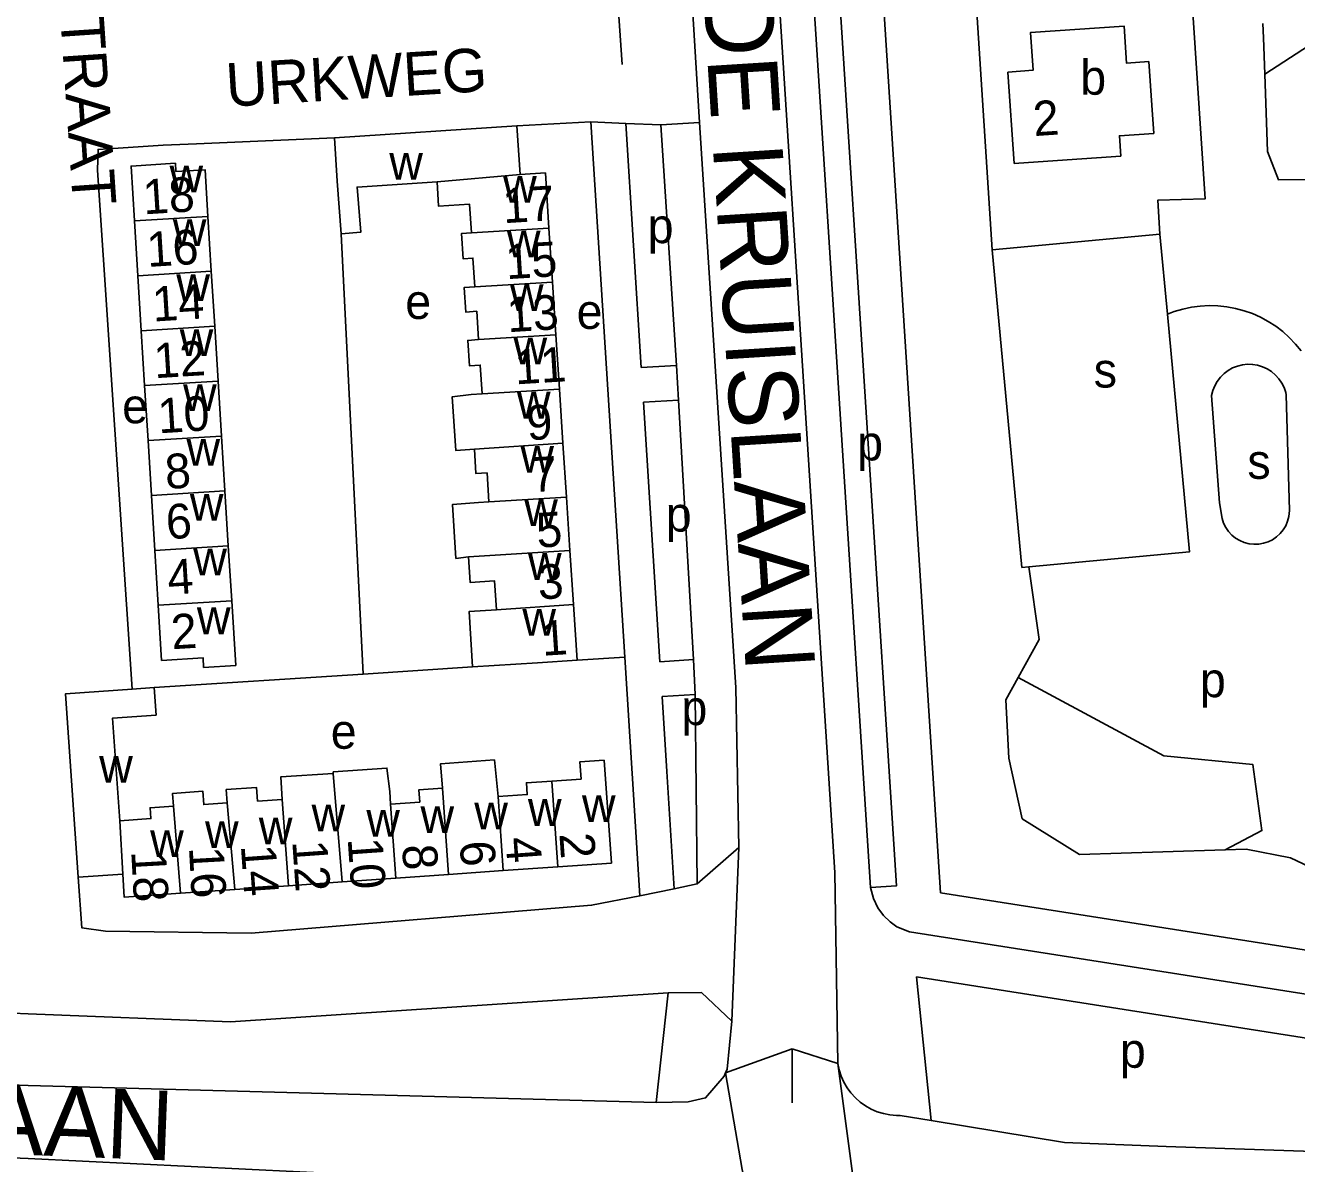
# Model space of a CAD drawing. Extents: x 159675 to 162108, y 386471 to 388472.
# Drawn here: x 160699.7 to 160845.9, y 387489 to 387620 of the extents above; entities that cross this region are included whole.
import ezdxf

# ---------------------------------------------------------------- set-up
doc = ezdxf.new("R2010")
doc.units = 0
for name, color, linetype in [('BLT_Basislijn', 7, 'Continuous'), ('BLT_Bebouwing', 7, 'Continuous'), ('BLT_Centroide', 7, 'Continuous'), ('BLT_Huisnummer', 7, 'Continuous'), ('BLT_Huisnummer_ tussenligend', 7, 'Continuous'), ('BLT_Onderverdeling_panden', 7, 'Continuous'), ('BLT_Straatnaam', 7, 'Continuous'), ('BLT_Straatnaam_hoofdweg', 7, 'Continuous'), ('BLT_Vlakafsluiter', 7, 'Continuous')]:
    doc.layers.add(name, color=color, linetype=linetype)

msp = doc.modelspace()

# ---------------------------------------------------------------- linework, layer by layer
at = {"layer": 'BLT_Basislijn'}
for p, q in [((160810.86, 387594.16), (160808.8, 387626.2)), ((160767.76, 387623.36), (160768.3, 387615.47)), ((160842.06, 387618.54), (160841.99, 387620.2)), ((160842.06, 387618.54), (160842.21, 387614.38)), ((160777.2, 387608.81), (160776.74, 387616.33)), ((160764.72, 387608.87), (160756.21, 387608.41)), ((160764.72, 387608.87), (160768.74, 387608.7)), ((160768.74, 387608.7), (160772.78, 387608.53)), ((160772.78, 387608.53), (160777.2, 387608.81)), ((160738.52, 387545.35), (160735.99, 387596)), ((160810.86, 387594.16), (160830.16, 387595.97)), ((160830.16, 387595.97), (160831.02, 387586.75)), ((160814.29, 387557.61), (160810.86, 387594.16)), ((160770.51, 387580.6), (160774.56, 387580.85)), ((160774.81, 387576.85), (160774.56, 387580.85)), ((160836.1, 387577.39), (160837, 387565.05)), ((160844.69, 387577.47), (160845.07, 387564.17)), ((160770.77, 387576.61), (160774.81, 387576.85)), ((160815.1, 387557.69), (160814.29, 387557.61)), ((160763.12, 387546.95), (160768.61, 387547.31)), ((160772.65, 387546.77), (160776.51, 387547.01)), ((160776.72, 387543.01), (160776.51, 387547.01)), ((160738.52, 387545.35), (160714.49, 387543.79)), ((160751.11, 387546.17), (160738.52, 387545.35)), ((160772.9, 387542.78), (160776.72, 387543.01)), ((160770.35, 387519.83), (160769.46, 387533.9)), ((160774.3, 387520.66), (160773.45, 387534.15)), ((160774.3, 387520.66), (160770.35, 387519.83)), ((160776.95, 387521.22), (160774.3, 387520.66)), ((160804.94, 387520.2), (160938.72, 387499.15)), ((160528.02, 387513.12), (160700, 387506.28)), ((160802.17, 387510.51), (160803.86, 387493.99)), ((160802.17, 387510.51), (160937.41, 387489.24)), ((160772.22, 387496.06), (160773.59, 387508.68)), ((160787.87, 387502.23), (160787.87, 387496.01)), ((160700, 387498.02), (160772.22, 387496.06)), ((160800.29, 387494.58), (160803.86, 387493.99))]:
    msp.add_line(p, q, dxfattribs=at)
for points in [[(160833.52, 387627.82), (160835.36, 387600.01), (160829.91, 387599.85), (160830.16, 387595.97)], [(160798.18, 387625.51), (160804.94, 387520.2)], [(160786.24, 387624.73), (160792.76, 387522.53), (160793.12, 387500.55)], [(160790.19, 387625), (160796.88, 387520.81)], [(160793.19, 387625.19), (160799.87, 387521), (160796.88, 387520.81)], [(160888.41, 387622.37), (160850.18, 387619.55), (160842.21, 387614.38)], [(160842.21, 387614.38), (160842.53, 387605.48), (160843.8, 387602.19), (160849.05, 387602.25), (160860.69, 387602.76), (160860.81, 387603.19)], [(160764.72, 387608.87), (160768.61, 387547.31)], [(160768.74, 387608.7), (160770.51, 387580.6)], [(160772.78, 387608.53), (160774.56, 387580.85)], [(160777.2, 387608.81), (160781.37, 387543.82), (160781.72, 387525.39)], [(160735.22, 387607.05), (160719.36, 387606.33), (160715.53, 387606.18), (160708.04, 387605.7), (160707.98, 387603.33), (160711.97, 387543.61)], [(160831.02, 387586.75), (160831.81, 387587.05), (160832.79, 387587.34), (160833.79, 387587.55), (160834.8, 387587.68), (160835.81, 387587.74), (160836.83, 387587.71), (160837.85, 387587.6), (160838.85, 387587.42), (160839.83, 387587.15), (160840.8, 387586.81), (160841.73, 387586.4), (160842.62, 387585.91), (160843.48, 387585.36), (160844.29, 387584.74), (160845.04, 387584.06), (160845.75, 387583.32), (160846.39, 387582.53)], [(160831.02, 387586.75), (160833.58, 387559.42), (160815.1, 387557.69)], [(160836.1, 387577.39), (160836.25, 387577.96), (160836.47, 387578.51), (160836.76, 387579.02), (160837.11, 387579.49), (160837.53, 387579.91), (160838, 387580.27), (160838.52, 387580.56), (160839.07, 387580.78), (160839.64, 387580.92), (160840.23, 387580.99), (160840.82, 387580.97), (160841.4, 387580.87), (160841.96, 387580.7), (160842.5, 387580.45), (160843, 387580.14), (160843.45, 387579.75), (160843.84, 387579.31), (160844.18, 387578.82), (160844.44, 387578.3), (160844.63, 387577.74), (160844.69, 387577.47)], [(160770.77, 387576.61), (160772.65, 387546.77)], [(160774.81, 387576.85), (160776.51, 387547.01)], [(160845.07, 387564.17), (160844.99, 387563.48), (160844.85, 387562.94), (160844.63, 387562.42), (160844.34, 387561.94), (160843.98, 387561.51), (160843.57, 387561.13), (160843.11, 387560.81), (160842.61, 387560.56), (160842.07, 387560.39), (160841.52, 387560.29), (160840.96, 387560.28), (160840.41, 387560.34), (160839.86, 387560.48), (160839.35, 387560.7), (160838.87, 387560.99), (160838.43, 387561.34), (160838.05, 387561.75), (160837.74, 387562.22), (160837.49, 387562.72), (160837.31, 387563.25), (160837, 387565.05)], [(160815.1, 387557.69), (160816.26, 387549.32), (160813.85, 387544.95)], [(160769.46, 387533.9), (160768.61, 387547.31)], [(160813.85, 387544.95), (160812.43, 387542.39), (160812.79, 387535.69), (160814.31, 387528.71), (160820.9, 387524.61), (160830.48, 387524.9), (160837.66, 387525.12)], [(160813.85, 387544.95), (160830.62, 387535.95), (160840.84, 387534.95), (160841.89, 387527.35), (160837.66, 387525.12)], [(160773.45, 387534.15), (160772.9, 387542.78)], [(160776.72, 387543.01), (160776.95, 387521.22)], [(160781.72, 387525.39), (160776.95, 387521.22)], [(160837.66, 387525.12), (160840.06, 387525.2), (160845.17, 387524.22), (160851.89, 387521.04)], [(160770.35, 387519.83), (160764.79, 387518.75), (160725.65, 387515.54), (160708.91, 387515.79), (160706.18, 387516.15), (160705.76, 387521.97)], [(160796.88, 387520.81), (160797.21, 387519.52), (160797.71, 387518.45), (160798.36, 387517.56), (160799.14, 387516.86), (160799.91, 387516.29), (160801.35, 387515.71), (160938.19, 387494.18)], [(160700, 387506.28), (160723.26, 387505.36), (160773.59, 387508.68)], [(160780.93, 387505.43), (160777.42, 387508.73), (160773.59, 387508.68)], [(160780.21, 387499.49), (160780.38, 387499.9), (160780.93, 387505.43)], [(160529.89, 387504.75), (160562.69, 387503.05), (160700, 387498.02)], [(160793.12, 387500.55), (160793.28, 387499.82), (160793.51, 387499.1), (160793.81, 387498.42), (160794.19, 387497.77), (160794.63, 387497.16), (160795.14, 387496.61), (160795.7, 387496.11), (160796.31, 387495.67), (160796.96, 387495.3), (160797.65, 387495.01), (160798.37, 387494.79), (160799.1, 387494.64), (160799.85, 387494.58), (160800.29, 387494.58)], [(160772.22, 387496.06), (160775.9, 387496.16), (160777.9, 387496.59), (160780.05, 387499.09), (160780.21, 387499.49)], [(160533.55, 387496.29), (160545.31, 387496.14), (160700, 387489.61)], [(160803.86, 387493.99), (160819.17, 387491.47), (160830.88, 387490.99), (160859.07, 387490.03)], [(160700, 387489.61), (160737.48, 387487.77), (160775.93, 387484.07), (160778.32, 387483.64), (160781.82, 387481.73), (160783.5, 387479.59), (160784.43, 387477.74)]]:
    msp.add_lwpolyline(points, dxfattribs=at)
at = {"layer": 'BLT_Bebouwing'}
for p, q in [((160756.21, 387608.41), (160735.22, 387607.05)), ((160756.57, 387602.82), (160756.21, 387608.41)), ((160712.61, 387591.16), (160712.22, 387597.48)), ((160720.67, 387598), (160721.06, 387591.68)), ((160760.3, 387590.45), (160759.89, 387596.66)), ((160721.06, 387591.68), (160721.46, 387585.37)), ((160713, 387584.84), (160712.61, 387591.16)), ((160760.69, 387584.38), (160760.3, 387590.45)), ((160713.39, 387578.53), (160713, 387584.84)), ((160721.46, 387585.37), (160721.85, 387579.05)), ((160761.09, 387578.14), (160760.69, 387584.38)), ((160713.79, 387572.21), (160713.39, 387578.53)), ((160721.85, 387579.05), (160722.24, 387572.73)), ((160761.5, 387571.9), (160761.09, 387578.14)), ((160722.24, 387572.73), (160722.63, 387566.42)), ((160714.18, 387565.89), (160713.79, 387572.21)), ((160761.9, 387565.71), (160761.5, 387571.9)), ((160714.57, 387559.58), (160714.18, 387565.89)), ((160722.63, 387566.42), (160723.02, 387560.1)), ((160762.3, 387559.56), (160761.9, 387565.71)), ((160714.96, 387553.26), (160714.57, 387559.58)), ((160723.02, 387560.1), (160723.41, 387553.78)), ((160762.7, 387553.34), (160762.3, 387559.56)), ((160763.12, 387546.95), (160762.7, 387553.34)), ((160711.97, 387543.61), (160714.49, 387543.79)), ((160760.92, 387523.18), (160754.64, 387522.74)), ((160710.87, 387522.33), (160705.76, 387521.97)), ((160742.28, 387521.87), (160736.11, 387521.44)), ((160748.34, 387522.3), (160742.28, 387521.87)), ((160754.64, 387522.74), (160748.34, 387522.3)), ((160723.76, 387520.57), (160717.52, 387520.13)), ((160729.93, 387521), (160723.76, 387520.57)), ((160736.11, 387521.44), (160729.93, 387521))]:
    msp.add_line(p, q, dxfattribs=at)
for points in [[(160829.44, 387607.54), (160829.21, 387610.81), (160828.87, 387615.8), (160826.33, 387615.62), (160826.04, 387619.9), (160815.28, 387619.16), (160815.57, 387614.81), (160812.68, 387614.61)], [(160812.68, 387614.61), (160813.4, 387604.09), (160818.39, 387604.43), (160825.66, 387604.93), (160825.5, 387607.27), (160829.44, 387607.54)], [(160735.22, 387607.05), (160735.55, 387602.06), (160735.99, 387596)], [(160712.22, 387597.48), (160711.83, 387603.79), (160716.93, 387604.11), (160716.99, 387603.15), (160720.34, 387603.36), (160720.67, 387598)], [(160735.99, 387596), (160738.27, 387596.19), (160737.83, 387601.38), (160747.02, 387601.97)], [(160747.02, 387601.97), (160747.2, 387599.17), (160750.77, 387599.4), (160750.98, 387596.11)], [(160759.89, 387596.66), (160759.48, 387603.01), (160756.57, 387602.82)], [(160750.98, 387596.11), (160749.84, 387596.04), (160750.02, 387593.13), (160751.15, 387593.21), (160751.36, 387589.89)], [(160751.36, 387589.89), (160750.14, 387589.81), (160750.32, 387587), (160751.59, 387587.08), (160751.8, 387583.83)], [(160751.8, 387583.83), (160750.56, 387583.74), (160750.75, 387580.82), (160751.99, 387580.9), (160752.21, 387577.59)], [(160752.21, 387577.59), (160750.93, 387577.51), (160748.78, 387577.26), (160749.18, 387571.08), (160751.32, 387571.22)], [(160751.32, 387571.22), (160751.5, 387568.41), (160752.77, 387568.49), (160752.99, 387565.15)], [(160752.99, 387565.15), (160751.8, 387565.08), (160748.79, 387564.84), (160749.19, 387558.65), (160750.63, 387558.83)], [(160750.63, 387558.83), (160750.82, 387555.89), (160753.64, 387556.07), (160753.86, 387552.74)], [(160723.41, 387553.78), (160723.87, 387546.34), (160720.18, 387546.11), (160720.11, 387547.23), (160715.35, 387546.93), (160714.96, 387553.26)], [(160753.86, 387552.74), (160750.7, 387552.53), (160751.11, 387546.17)], [(160751.11, 387546.17), (160758.57, 387546.65), (160763.12, 387546.95)], [(160705.76, 387521.97), (160704.28, 387543.07), (160711.97, 387543.61)], [(160710.53, 387528.47), (160709.7, 387540.29), (160714.71, 387540.64), (160714.49, 387543.79)], [(160754.04, 387531.25), (160753.63, 387535.47), (160747.44, 387535.03), (160747.64, 387532.23)], [(160766.24, 387535.45), (160763.45, 387535.26), (160763.58, 387533.27), (160760.23, 387533.04)], [(160766.24, 387535.45), (160767.07, 387523.61), (160760.92, 387523.18)], [(160735.09, 387533.93), (160729.05, 387533.51), (160729.23, 387530.94)], [(160741.68, 387530.38), (160741.58, 387531.86), (160741.26, 387534.54), (160735.08, 387534.1), (160735.09, 387533.93)], [(160722.9, 387530.52), (160720.2, 387530.33), (160720.09, 387531.87), (160716.61, 387531.62), (160716.71, 387530.16)], [(160729.23, 387530.94), (160726.38, 387530.74), (160726.27, 387532.3), (160722.79, 387532.06), (160722.9, 387530.52)], [(160747.64, 387532.23), (160744.93, 387532.04), (160745.03, 387530.62), (160741.68, 387530.38)], [(160760.23, 387533.04), (160757.31, 387532.84), (160757.4, 387531.48), (160754.04, 387531.25)], [(160716.71, 387530.16), (160714.03, 387529.97), (160714.12, 387528.72), (160710.53, 387528.47)], [(160717.52, 387520.13), (160711.06, 387519.68), (160710.87, 387522.33)]]:
    msp.add_lwpolyline(points, dxfattribs=at)
at = {"layer": 'BLT_Onderverdeling_panden'}
for p, q in [((160747.02, 387601.97), (160756.57, 387602.82)), ((160712.22, 387597.48), (160720.67, 387598)), ((160750.98, 387596.11), (160759.89, 387596.66)), ((160712.61, 387591.16), (160721.06, 387591.68)), ((160751.36, 387589.89), (160760.3, 387590.45)), ((160713, 387584.84), (160721.46, 387585.37)), ((160751.8, 387583.83), (160760.69, 387584.38)), ((160713.39, 387578.53), (160721.85, 387579.05)), ((160752.21, 387577.59), (160761.09, 387578.14)), ((160713.79, 387572.21), (160722.24, 387572.73)), ((160751.32, 387571.22), (160761.5, 387571.9)), ((160714.18, 387565.89), (160722.63, 387566.42)), ((160752.99, 387565.15), (160761.9, 387565.71)), ((160714.57, 387559.58), (160723.02, 387560.1)), ((160750.63, 387558.83), (160762.3, 387559.56)), ((160714.96, 387553.26), (160723.41, 387553.78)), ((160753.86, 387552.74), (160762.7, 387553.34)), ((160735.09, 387533.93), (160736.11, 387521.44)), ((160747.64, 387532.23), (160748.34, 387522.3)), ((160760.23, 387533.04), (160760.92, 387523.18)), ((160722.9, 387530.52), (160723.76, 387520.57)), ((160729.23, 387530.94), (160729.93, 387521)), ((160741.68, 387530.38), (160742.28, 387521.87)), ((160754.04, 387531.25), (160754.64, 387522.74)), ((160716.71, 387530.16), (160717.52, 387520.13)), ((160710.53, 387528.47), (160710.87, 387522.33))]:
    msp.add_line(p, q, dxfattribs=at)
at = {"layer": 'BLT_Vlakafsluiter'}
for p, q in [((160776.74, 387616.33), (160776.26, 387624.09)), ((160780.93, 387505.43), (160781.72, 387525.39)), ((160780.21, 387499.49), (160787.87, 387502.23)), ((160787.87, 387502.23), (160793.12, 387500.55))]:
    msp.add_line(p, q, dxfattribs=at)
for points in [[(160793.12, 387500.55), (160794.8, 387487.88), (160797.39, 387469.75)], [(160784.43, 387477.74), (160782.13, 387488.36), (160780.21, 387499.49)]]:
    msp.add_lwpolyline(points, dxfattribs=at)

# ---------------------------------------------------------------- texts
at = {"layer": 'BLT_Centroide'}
for s, p in [('b', (160821, 387612)), ('w', (160741.53, 387602.22)), ('w', (160716.26, 387600.78)), ('w', (160754.62, 387599.56)), ('w', (160716.64, 387594.59)), ('p', (160771.25, 387594.92)), ('w', (160755.06, 387593.28)), ('w', (160717.04, 387588.25)), ('w', (160755.41, 387587.12)), ('e', (160743.37, 387586.2)), ('e', (160763.08, 387585.06)), ('w', (160717.43, 387581.94)), ('w', (160755.82, 387580.97)), ('s', (160822.55, 387578.31)), ('w', (160717.82, 387575.62)), ('e', (160710.81, 387574.2)), ('w', (160756.21, 387574.75)), ('p', (160795.34, 387569.93)), ('w', (160718.21, 387569.31)), ('w', (160756.61, 387568.53)), ('s', (160840.22, 387567.81)), ('w', (160718.6, 387563)), ('w', (160757.05, 387562.38)), ('p', (160773.33, 387561.74)), ('w', (160718.99, 387556.69)), ('w', (160757.48, 387556.19)), ('w', (160719.41, 387549.94)), ('w', (160756.84, 387549.75)), ('p', (160834.76, 387542.69)), ('p', (160775.13, 387539.48)), ('e', (160734.8, 387536.76)), ('w', (160708.17, 387532.84)), ('w', (160732.59, 387527.27)), ('w', (160751.31, 387527.48)), ('w', (160757.48, 387527.89)), ('w', (160763.69, 387528.33)), ('w', (160726.53, 387525.75)), ('w', (160738.89, 387526.66)), ('w', (160745.12, 387527.06)), ('w', (160714.03, 387524.3)), ('w', (160720.34, 387525.34)), ('p', (160825.56, 387500.06))]:
    msp.add_text(s, height=4, dxfattribs=at).set_placement(p)
at = {"layer": 'BLT_Huisnummer'}
for s, rotation, p in [('2', 3.9057, (160815.7, 387607.23)), ('18', 3.5476, (160713.31, 387598.23)), ('17', 3.5435, (160754.69, 387597.21)), ('14', 3.5481, (160714.39, 387585.9)), ('13', 3.5478, (160755.18, 387584.67)), ('10', 3.5481, (160715.02, 387573.04)), ('9', 3.5439, (160757.43, 387572.23)), ('6', 3.5485, (160715.96, 387560.85)), ('5', 3.5464, (160758.56, 387559.88)), ('2', 3.5449, (160716.55, 387548.2)), ('1', 3.7104, (160759.17, 387547.45)), ('10', 274.0194, (160736.74, 387526.41)), ('6', 274.0202, (160749.62, 387526.06)), ('2', 274.0146, (160761.09, 387526.97)), ('18', 273.1731, (160711.85, 387524.97)), ('14', 274.0165, (160724.46, 387525.62))]:
    msp.add_text(s, height=4, rotation=rotation, dxfattribs=at).set_placement(p)
at = {"layer": 'BLT_Huisnummer_ tussenligend'}
for s, rotation, p in [('16', 3.5476, (160713.75, 387592.18)), ('15', 3.5428, (160755.01, 387590.77)), ('12', 3.5481, (160714.56, 387579.38)), ('11', 3.5439, (160756.05, 387578.67)), ('8', 3.5485, (160715.85, 387566.63)), ('7', 3.5451, (160757.98, 387566.27)), ('4', 3.5485, (160716.13, 387554.48)), ('3', 3.5441, (160758.71, 387553.92)), ('4', 274.0202, (160754.9, 387526.49)), ('16', 273.1731, (160718.49, 387525.41)), ('12', 274.0165, (160730.37, 387526.12)), ('8', 274.0194, (160742.99, 387525.65))]:
    msp.add_text(s, height=4, rotation=rotation, dxfattribs=at).set_placement(p)
at = {"layer": 'BLT_Straatnaam'}
for s, rotation, p in [('TERSCHELLINGSTRAAT', 273.8499, (160699.95, 387676.62)), ('URKWEG', 3.4904, (160722.88, 387610.6))]:
    msp.add_text(s, height=5, rotation=rotation, dxfattribs=at).set_placement(p)
at = {"layer": 'BLT_Straatnaam_hoofdweg'}
for s, rotation, p in [('RODE KRUISLAAN', 273.6049, (160776.61, 387639.9)), ('ROELANTLAAN', 357.7686, (160638.15, 387492.44))]:
    msp.add_text(s, height=8, rotation=rotation, dxfattribs=at).set_placement(p)

doc.saveas('drawing.dxf')
